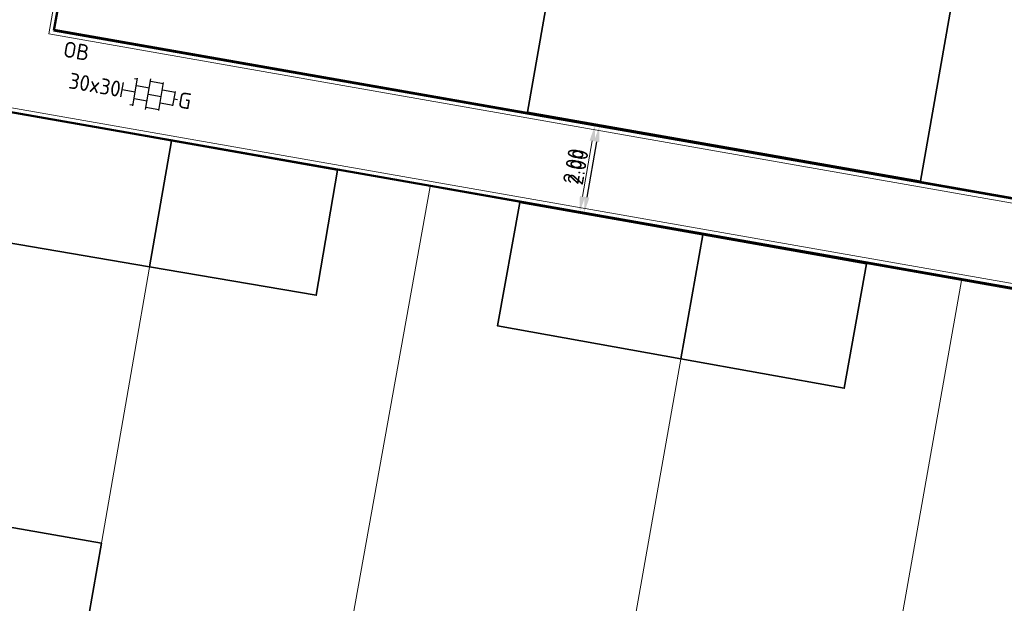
# Model space of a CAD drawing. Header units: metres. Extents: x 2514 to 227642, y 1683 to 852646.
# Tile 303 of 462: x 113946 to 113969, y 426306 to 426320. Entities that reach past the tile are written whole.
import ezdxf
from ezdxf.enums import TextEntityAlignment as Align
from ezdxf.lldxf.tags import DXFTag

# ---------------------------------------------------------------- set-up
doc = ezdxf.new("R2010")
doc.units = ezdxf.units.M
doc.layers.get('Defpoints').update_dxf_attribs({"color": 244, "lineweight": 35})
for name, color, linetype, lineweight in [('B-WE-KG-GRENS_PERCEEL-GV', 252, 'KG-PERCEEL', 18), ('B-WE-OG-BEBOUWING-GV', 4, 'Continuous', 35), ('N-WE-VH-KANTOPSLUITING-T18', 1, 'Continuous', 18), ('N-WE-VH-KANTOPSLUITING_ACHTERKANTBAND-G', 1, 'Continuous', 50), ('N-WE-VH-KANTOPSLUITING_OPSLUITBAND_100X200-G', 1, 'Continuous', 18), ('N-WE-VH-M', 7, 'Continuous', 18), ('N-WE-VH-VERHARDING_TEGEL-S', 1, 'Continuous', 25)]:
    doc.layers.add(name, color=color, linetype=linetype, lineweight=lineweight)
doc.styles.add('NLCS-ISO', font='NLCS-ISO.ttf', dxfattribs={"height": 1.8})
doc.styles.add('NLCS-ISO-M200-T18', font='NLCS-ISO.ttf', dxfattribs={"height": 0.36})
doc.styles.get("Standard").update_dxf_attribs({"font": 'romans'})
tags = doc.linetypes.add('KG-PERCEEL', pattern='A,5.5,-2,["P",Standard,S=1.8,R=0,X=-0.5,Y=-0.9],-2,5.5,-2,[5,NLCS.SHX,S=0.75,R=0,X=0,Y=0],-2', length=19).pattern_tags.tags
tags[6] = DXFTag(74, 10)
doc.dimstyles.new('NLCS-M200-T18-PIJL_L2_H1', dxfattribs={"dimscale": 0.2, "dimtxt": 2.5, "dimasz": 1.8, "dimexe": 2, "dimexo": 2, "dimgap": 0.7, "dimtad": 1, "dimzin": 0, "dimdsep": 46, "dimtxsty": 'NLCS-ISO-M200-T18', "dimcen": 0, "dimdle": 2, "dimclrd": 256, "dimclre": 256, "dimclrt": 1, "dimadec": 1, "dimazin": 0, "dimtfac": 1, "dimtdec": 3, "dimtofl": 0, "dimtmove": 0, "dimatfit": 3, "dimfxl": 2, "dimfxlon": 1, "dimtfillclr": 256, "dimtolj": 1, "dimtzin": 0, "dimlwd": -1, "dimlwe": -1, "dimarcsym": 0})

# ---------------------------------------------------------------- blocks, each defined once
blk = doc.blocks.new('*D44')
at = {"ltscale": 0.2, "transparency": 16777216}
for p, q in [((113959.33, 426317.13), (113959.724, 426317.061)), ((113959.267, 426316.775), (113959.046, 426315.515)), ((113958.984, 426315.16), (113959.378, 426315.091))]:
    blk.add_line(p, q, dxfattribs=at)
for points in [[(113959.208, 426316.786), (113959.327, 426316.765), (113959.33, 426317.13)], [(113958.987, 426315.525), (113959.105, 426315.504), (113958.984, 426315.16)]]:
    blk.add_solid(points, dxfattribs=at)
at = {"layer": 'Defpoints', "color": 0, "ltscale": 0.2, "transparency": 16777216}
for p in [(113959.23, 426317.147), (113958.884, 426315.178), (113958.984, 426315.16)]:
    blk.add_point(p, dxfattribs=at)
at = {"color": 1, "ltscale": 0.2, "transparency": 16777216, "insert": (113958.842, 426316.2), "char_height": 0.36, "attachment_point": 5, "rotation": 80.0396, "style": 'NLCS-ISO-M200-T18'}
blk.add_mtext('\\A1;2.00', dxfattribs=at)
blk = doc.blocks.new('*D680')
at = {"layer": 'Defpoints', "color": 0, "ltscale": 0.2, "transparency": 16777216}
for p in [(113959.23, 426317.147), (113958.884, 426315.178), (113958.884, 426315.178)]:
    blk.add_point(p, dxfattribs=at)
at = {"layer": 'N-WE-VH-M', "ltscale": 0.2, "transparency": 16777216}
for p, q in [((113959.23, 426317.147), (113958.836, 426317.217)), ((113959.168, 426316.793), (113958.947, 426315.532)), ((113958.884, 426315.178), (113958.49, 426315.247))]:
    blk.add_line(p, q, dxfattribs=at)
for points in [[(113959.109, 426316.803), (113959.227, 426316.783), (113959.23, 426317.147)], [(113958.887, 426315.543), (113959.006, 426315.522), (113958.884, 426315.178)]]:
    blk.add_solid(points, dxfattribs=at)
at = {"layer": 'N-WE-VH-M', "ltscale": 0.2, "transparency": 16777216, "insert": (113958.742, 426316.218), "char_height": 0.36, "attachment_point": 5, "rotation": 80.0431, "style": 'NLCS-ISO-M200-T18'}
blk.add_mtext('\\A1;2.00', dxfattribs=at)
blk = doc.blocks.new('SVH-TEGEL_300X300_DUN_HALFST_KL-SO')
for p, q in [((-1.84, 1.5), (-1.5, 1.5)), ((-1.5, -1.6), (-1.5, 1.6)), ((0, -1.78), (0, 1.78)), ((0, 1.5), (1.5, 1.5)), ((1.5, -1.6), (1.5, 1.6)), ((-3.08, 0.75), (-3, 0.75)), ((-3, -0.83), (-3, 0.83)), ((-3, 0), (-1.5, 0)), ((-1.5, 0.75), (0, 0.75)), ((0, 0), (1.5, 0)), ((1.5, 0.75), (3, 0.75)), ((3, -0.83), (3, 0.83)), ((3, 0), (3.39, 0)), ((-3.08, -0.75), (-3, -0.75)), ((-1.5, -0.75), (0, -0.75)), ((1.5, -0.75), (3, -0.75)), ((-1.84, -1.5), (-1.5, -1.5)), ((0, -1.5), (1.5, -1.5))]:
    blk.add_line(p, q)
at = {"style": 'NLCS-ISO'}
blk.add_attdef('FORMAAT', text='', height=1.8, dxfattribs=at).set_placement((-3.18, 0), align=Align.MIDDLE_RIGHT)
blk.add_attdef('KLEUR', text='', height=1.8, dxfattribs=at).set_placement((3.49, 0), align=Align.MIDDLE_LEFT)
at = {"style": 'NLCS-ISO', "flags": 1}
blk.add_attdef('FUNCTIE', text='', height=1.8, dxfattribs=at).set_placement((0.12, -3.58), align=Align.MIDDLE_CENTER)

msp = doc.modelspace()

# ---------------------------------------------------------------- linework, layer by layer
at = {"layer": 'B-WE-KG-GRENS_PERCEEL-GV', "ltscale": 0.2}
msp.add_lwpolyline([(113971.524, 426315.017), (113972.625, 426321.367), (113948.059, 426325.677), (113946.946, 426319.334), (113960.058, 426317.031)], close=True, dxfattribs=at)
for points in [[(113949.614, 426316.797), (113939.984, 426318.503), (113938.45, 426309.376), (113937.21, 426302.409)], [(113955.489, 426315.756), (113949.614, 426316.797), (113945.492, 426293.166), (113951.249, 426292.166)], [(113961.679, 426314.659), (113955.489, 426315.756), (113951.249, 426292.166), (113957.505, 426291.079)], [(113967.555, 426313.618), (113961.679, 426314.659), (113957.505, 426291.079), (113963.385, 426290.058)], [(113973.4, 426312.581), (113967.555, 426313.618), (113963.385, 426290.058), (113969.282, 426289.034)]]:
    msp.add_lwpolyline(points, dxfattribs=at)
at = {"layer": 'B-WE-OG-BEBOUWING-GV'}
for points in [[(113967.737, 426322.225), (113958.814, 426323.79), (113957.7, 426317.445), (113966.623, 426315.878)], [(113949.614, 426316.797), (113945.435, 426317.537), (113944.941, 426314.644), (113949.114, 426313.931)], [(113953.383, 426316.129), (113949.614, 426316.797), (113949.114, 426313.931), (113952.898, 426313.285)], [(113961.679, 426314.658), (113957.521, 426315.395), (113957.017, 426312.59), (113961.18, 426311.842)], [(113965.399, 426313.999), (113961.679, 426314.658), (113961.18, 426311.842), (113964.892, 426311.175)], [(113948.019, 426307.651), (113938.44, 426309.325), (113937.214, 426302.313), (113940.354, 426301.764), (113939.725, 426298.167), (113946.168, 426297.04), (113947.725, 426305.968)]]:
    msp.add_lwpolyline(points, close=True, dxfattribs=at)
at = {"layer": 'N-WE-VH-KANTOPSLUITING_ACHTERKANTBAND-G', "ltscale": 0.2}
msp.add_line((113946.941, 426319.306), (113952.003, 426348.164), dxfattribs=at)
at = {"layer": 'N-WE-VH-KANTOPSLUITING_ACHTERKANTBAND-G', "ltscale": 0.2, "flags": 128}
for points in [[(113946.941, 426319.306), (113971.519, 426314.989), (113976.533, 426343.912), (113952.04, 426348.158)], [(113975.465, 426287.96), (113979.593, 426311.541), (113935.054, 426319.363)]]:
    msp.add_lwpolyline(points, dxfattribs=at)
at = {"layer": 'N-WE-VH-KANTOPSLUITING_OPSLUITBAND_100X200-G', "ltscale": 0.2}
msp.add_line((113946.825, 426319.224), (113951.905, 426348.181), dxfattribs=at)
at = {"layer": 'N-WE-VH-KANTOPSLUITING_OPSLUITBAND_100X200-G', "ltscale": 0.2, "flags": 128}
for points in [[(113946.825, 426319.224), (113971.601, 426314.874), (113976.649, 426343.993), (113952.057, 426348.256)], [(113975.564, 426287.943), (113979.709, 426311.622), (113934.972, 426319.478)]]:
    msp.add_lwpolyline(points, dxfattribs=at)

# ---------------------------------------------------------------- block references
at = {"layer": 'N-WE-VH-VERHARDING_TEGEL-S', "xscale": 0.2, "yscale": 0.2, "zscale": 0.2, "rotation": 350.0135621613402}
msp.add_blockref('SVH-TEGEL_300X300_DUN_HALFST_KL-SO', (113949.082, 426317.855), dxfattribs=at).add_auto_attribs({'FORMAAT': '30x30', 'KLEUR': 'G'})

# ---------------------------------------------------------------- texts
at = {"layer": 'N-WE-VH-KANTOPSLUITING-T18', "style": 'NLCS-ISO-M200-T18'}
msp.add_text('OB', height=0.36, rotation=350.05, dxfattribs=at).set_placement((113947.131, 426318.711))

# ---------------------------------------------------------------- dimensions: what is measured, and where the dimension line sits
at = {"ltscale": 0.2}
dim = msp.add_aligned_dim(p1=(113959.23, 426317.147), p2=(113958.884, 426315.178), distance=0.101, dimstyle='NLCS-M200-T18-PIJL_L2_H1', dxfattribs=at)
dim.commit()
dim.dimension.update_dxf_attribs({"geometry": '*D44', "text_midpoint": (113958.842, 426316.2)})
at = {"layer": 'N-WE-VH-M', "ltscale": 0.2}
dim = msp.add_aligned_dim(p1=(113959.23, 426317.147), p2=(113958.884, 426315.178), distance=0, dimstyle='NLCS-M200-T18-PIJL_L2_H1', override={"dimclrt": 256}, dxfattribs=at)
dim.commit()
dim.dimension.update_dxf_attribs({"geometry": '*D680', "text_midpoint": (113958.742, 426316.218)})

doc.saveas('drawing.dxf')
